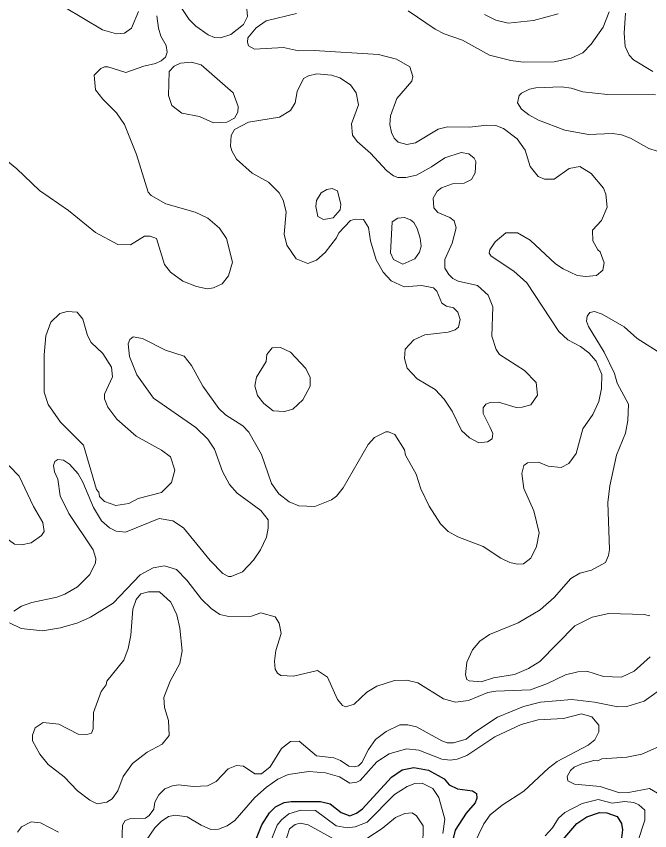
# Model space of a CAD drawing. Extents: x 673.6 to 698.9, y 7012 to 7040.1.
# Drawn here: x 687.157 to 688.765, y 7020.215 to 7022.283 of the extents above; entities that cross this region are included whole.
import ezdxf

# ---------------------------------------------------------------- set-up
doc = ezdxf.new("R2010")
doc.units = 0
doc.header["$LTSCALE"] = 0.032
doc.layers.add('1', color=7, linetype='Continuous', lineweight=25)
doc.layers.add('2', color=7, linetype='Continuous', lineweight=13)

msp = doc.modelspace()

# ---------------------------------------------------------------- linework, layer by layer
at = {"layer": '1'}
for points in [[(687.7508, 7020.1557), (687.7806, 7020.2303), (687.8001, 7020.2606), (687.8154, 7020.276), (687.8373, 7020.2864), (687.855, 7020.289), (687.9293, 7020.289), (687.9542, 7020.283), (687.9816, 7020.2613), (688.0041, 7020.2524), (688.021, 7020.2593), (688.0356, 7020.2704), (688.1093, 7020.3514), (688.1366, 7020.3699), (688.1661, 7020.3752), (688.2038, 7020.3687), (688.2429, 7020.3467), (688.2561, 7020.3312), (688.2769, 7020.3214), (688.3154, 7020.316), (688.3253, 7020.3093), (688.3261, 7020.2977), (688.3219, 7020.2862), (688.2989, 7020.2596), (688.2713, 7020.2162), (688.2647, 7020.1883)], [(688.5393, 7020.1857), (688.5803, 7020.2333), (688.6054, 7020.2499), (688.6377, 7020.261), (688.6561, 7020.2601), (688.6822, 7020.2508), (688.6933, 7020.2334), (688.696, 7020.2176), (688.6929, 7020.1902)]]:
    msp.add_lwpolyline(points, dxfattribs=at)
at = {"layer": '2'}
for points in [[(687.7411, 7022.3117), (687.7436, 7022.2829), (687.7341, 7022.2625), (687.7012, 7022.2368), (687.675, 7022.2284), (687.6602, 7022.2299), (687.6437, 7022.2364), (687.6127, 7022.2584), (687.596, 7022.2755), (687.5597, 7022.3315)], [(687.2791, 7022.3069), (687.3754, 7022.2488), (687.4113, 7022.2391), (687.4313, 7022.2407), (687.4497, 7022.2534), (687.4675, 7022.2953)], [(687.5136, 7022.2847), (687.5175, 7022.2533), (687.5241, 7022.2327), (687.5373, 7022.2091), (687.5399, 7022.1921), (687.5359, 7022.1793), (687.5247, 7022.1699), (687.5106, 7022.1636), (687.4806, 7022.1568), (687.4347, 7022.1405), (687.3891, 7022.1552), (687.3807, 7022.1552), (687.3717, 7022.1509), (687.3544, 7022.1341), (687.3578, 7022.0962), (687.3766, 7022.0728), (687.4116, 7022.0385), (687.4313, 7022.0089), (687.4624, 7021.9321), (687.4918, 7021.837), (687.4996, 7021.8282), (687.5362, 7021.807), (687.6114, 7021.7857), (687.643, 7021.7708), (687.6729, 7021.7451), (687.6907, 7021.7194), (687.7058, 7021.6593), (687.696, 7021.6246), (687.6796, 7021.6035), (687.6577, 7021.5941), (687.6414, 7021.5915)], [(687.868, 7022.2904), (687.7909, 7022.2718), (687.7662, 7022.2542), (687.7446, 7022.229), (687.7437, 7022.218), (687.7467, 7022.2085), (687.7613, 7022.1997), (687.8357, 7022.2045), (687.8736, 7022.1959), (687.9133, 7022.1963), (688.0765, 7022.1865), (688.1222, 7022.1747), (688.1564, 7022.1553), (688.1634, 7022.1309), (688.1608, 7022.1188), (688.123, 7022.0743), (688.1069, 7022.0303), (688.1052, 7022.0086), (688.1091, 7021.9882), (688.1164, 7021.9739), (688.1268, 7021.9641), (688.1484, 7021.958), (688.1702, 7021.9619), (688.2281, 7021.9964), (688.2514, 7022.0023), (688.3077, 7022.0016), (688.3514, 7022.0073), (688.3744, 7022.0057), (688.394, 7021.998), (688.4286, 7021.9722), (688.4487, 7021.9436), (688.4612, 7021.9018), (688.4815, 7021.8769), (688.4983, 7021.87), (688.5223, 7021.8701), (688.5602, 7021.897), (688.588, 7021.9021)], [(688.6623, 7022.2944), (688.6469, 7022.2559), (688.6168, 7022.2125), (688.5955, 7022.1903), (688.566, 7022.1768), (688.5226, 7022.1676), (688.4441, 7022.1668), (688.4122, 7022.1709), (688.358, 7022.185), (688.2895, 7022.2225), (688.2436, 7022.2389), (688.22, 7022.2507), (688.1521, 7022.2974)], [(688.533, 7022.2899), (688.47, 7022.2726), (688.4056, 7022.2662), (688.374, 7022.2738), (688.346, 7022.2876)], [(688.7731, 7022.1435), (688.7243, 7022.1729), (688.7126, 7022.1849), (688.7026, 7022.2064), (688.7002, 7022.2402), (688.7035, 7022.2916)], [(688.1743, 7021.3628), (688.1489, 7021.3894), (688.1429, 7021.414), (688.1443, 7021.4378), (688.1658, 7021.4614), (688.194, 7021.4748), (688.2538, 7021.4814), (688.271, 7021.4871), (688.2795, 7021.4941), (688.2841, 7021.513), (688.2783, 7021.5317), (688.2666, 7021.543), (688.2489, 7021.5469), (688.2377, 7021.5546), (688.2249, 7021.5853), (688.2165, 7021.594), (688.1857, 7021.5997), (688.1414, 7021.5965), (688.1089, 7021.6115), (688.0884, 7021.6336), (688.0702, 7021.6649), (688.0558, 7021.7135), (688.051, 7021.7466), (688.0381, 7021.7671), (688.0174, 7021.768), (688.0054, 7021.765), (687.9761, 7021.7332), (687.9702, 7021.7211), (687.9409, 7021.6836), (687.9192, 7021.6637), (687.8967, 7021.6557), (687.8677, 7021.6673), (687.8439, 7021.7019), (687.8373, 7021.7304), (687.8422, 7021.787), (687.8343, 7021.816), (687.8243, 7021.8348), (687.7973, 7021.8624), (687.7558, 7021.8851), (687.7159, 7021.9208), (687.704, 7021.9418), (687.7008, 7021.9539), (687.7026, 7021.9806), (687.711, 7021.9957), (687.7465, 7022.0144), (687.8251, 7022.0268), (687.8528, 7022.0443), (687.8645, 7022.0636), (687.8702, 7022.0923), (687.8863, 7022.1251), (687.8987, 7022.1325), (687.9203, 7022.1372), (687.9569, 7022.1339), (687.9787, 7022.1273), (688.0055, 7022.1095), (688.02, 7022.0888), (688.0255, 7022.0585), (688.0083, 7022.0106), (688.0107, 7021.9811), (688.0227, 7021.9657), (688.0564, 7021.9361), (688.0964, 7021.892), (688.1143, 7021.8783), (688.1254, 7021.8742), (688.1458, 7021.8742), (688.1731, 7021.8803), (688.211, 7021.9008), (688.245, 7021.9243), (688.2863, 7021.9374), (688.3057, 7021.9341), (688.3194, 7021.9228), (688.3235, 7021.9143), (688.3221, 7021.8861), (688.3126, 7021.8688), (688.2939, 7021.8593), (688.2646, 7021.8577), (688.2361, 7021.8475), (688.2257, 7021.8393), (688.2157, 7021.8211), (688.2171, 7021.797), (688.227, 7021.7855), (688.2577, 7021.7724), (688.269, 7021.7636), (688.2735, 7021.7464), (688.2632, 7021.7072), (688.2452, 7021.6654), (688.2449, 7021.6441), (688.2549, 7021.6275), (688.2653, 7021.6175), (688.2789, 7021.6103), (688.3276, 7021.5994), (688.3547, 7021.5752), (688.3665, 7021.5455), (688.3644, 7021.471), (688.3754, 7021.4374)], [(688.7843, 7021.9407), (688.763, 7021.948), (688.7162, 7021.9738), (688.6932, 7021.9827), (688.6705, 7021.9859), (688.6099, 7021.983), (688.5497, 7021.9939), (688.4826, 7022.02), (688.4582, 7022.0329), (688.4397, 7022.0474), (688.4293, 7022.0639), (688.4339, 7022.082), (688.4394, 7022.0883), (688.4599, 7022.0984), (688.4759, 7022.1017), (688.5414, 7022.1042), (688.5657, 7022.1009), (688.5953, 7022.0919), (688.6583, 7022.0846), (688.7802, 7022.0838)], [(687.6414, 7021.5915), (687.6141, 7021.5972), (687.58, 7021.6109), (687.548, 7021.6336), (687.5329, 7021.6531), (687.5131, 7021.7189), (687.4971, 7021.7246), (687.4824, 7021.7253), (687.4466, 7021.7028), (687.4147, 7021.704), (687.3579, 7021.7347), (687.2891, 7021.7903), (687.2158, 7021.841), (687.1579, 7021.8961), (687.1068, 7021.9371)], [(688.588, 7021.9021), (688.6166, 7021.8838), (688.6481, 7021.8469), (688.6541, 7021.8316), (688.6574, 7021.7989), (688.6427, 7021.765)], [(688.6427, 7021.765), (688.6197, 7021.74), (688.6203, 7021.713), (688.6337, 7021.6901), (688.6394, 7021.6856), (688.6491, 7021.6572), (688.6459, 7021.6385), (688.6302, 7021.6249), (688.6027, 7021.6228), (688.5813, 7021.6249), (688.5453, 7021.6418), (688.5257, 7021.655), (688.4614, 7021.7144), (688.4298, 7021.7337), (688.3995, 7021.7335), (688.3726, 7021.7109), (688.3588, 7021.6906), (688.3576, 7021.682), (688.3624, 7021.6738), (688.4201, 7021.6363), (688.4534, 7021.6066), (688.5344, 7021.4828), (688.5576, 7021.4619), (688.5891, 7021.4448), (688.6108, 7021.4284), (688.6288, 7021.4079), (688.6433, 7021.3737), (688.6426, 7021.3385), (688.6359, 7021.3052), (688.621, 7021.2723), (688.5951, 7021.2355), (688.5788, 7021.1731), (688.5601, 7021.1476), (688.5403, 7021.1371), (688.5071, 7021.1406), (688.4829, 7021.151), (688.4544, 7021.1495), (688.4453, 7021.1422), (688.4404, 7021.1223), (688.4453, 7021.0843), (688.4711, 7021.027), (688.4848, 7020.9719), (688.4779, 7020.9364), (688.4629, 7020.9073), (688.4449, 7020.893), (688.4282, 7020.8922), (688.4099, 7020.8961), (688.3869, 7020.9074), (688.3422, 7020.9371), (688.2779, 7020.9612), (688.2537, 7020.9752), (688.234, 7020.9943), (688.2055, 7021.0393), (688.1842, 7021.0833), (688.1719, 7021.1209), (688.1454, 7021.169), (688.1422, 7021.1819), (688.118, 7021.2212), (688.1019, 7021.2282), (688.0948, 7021.2279), (688.0663, 7021.214), (688.05, 7021.1955), (687.9872, 7021.086), (687.9699, 7021.065), (687.9575, 7021.0552), (687.9145, 7021.0385), (687.8745, 7021.0401), (687.8493, 7021.0501), (687.8231, 7021.0707), (687.8046, 7021.0965), (687.7797, 7021.1707), (687.7475, 7021.2269), (687.7321, 7021.243), (687.6881, 7021.2716), (687.6707, 7021.2872), (687.6301, 7021.3436), (687.6018, 7021.3969), (687.5832, 7021.4206), (687.5353, 7021.4358), (687.4777, 7021.4648), (687.4534, 7021.4689), (687.4454, 7021.4623), (687.4412, 7021.4515), (687.4441, 7021.4192), (687.4628, 7021.3726), (687.5051, 7021.3133), (687.6124, 7021.2387), (687.6433, 7021.2093), (687.6598, 7021.1839), (687.6805, 7021.1277), (687.6984, 7021.0946), (687.7176, 7021.072), (687.7778, 7021.028), (687.796, 7021.0046), (687.7962, 7020.9831)], [(688.7653, 7020.7605), (688.7511, 7020.7639), (688.6616, 7020.7664), (688.6191, 7020.7577), (688.575, 7020.735), (688.4859, 7020.6451), (688.4576, 7020.6271), (688.4221, 7020.6119), (688.3682, 7020.6029), (688.3373, 7020.5932), (688.3066, 7020.5956), (688.3008, 7020.5992), (688.2975, 7020.6107), (688.3007, 7020.6429), (688.3155, 7020.6744), (688.3334, 7020.6964), (688.3583, 7020.713), (688.4309, 7020.7428), (688.4872, 7020.7759), (688.5229, 7020.807), (688.5652, 7020.8556), (688.5876, 7020.8691), (688.6172, 7020.8763), (688.6529, 7020.8962), (688.6607, 7020.9136), (688.6631, 7020.9295), (688.6591, 7021.0488), (688.664, 7021.091), (688.6808, 7021.1686), (688.7034, 7021.2245), (688.7092, 7021.2569), (688.7116, 7021.2985), (688.6828, 7021.3515), (688.6753, 7021.3765), (688.6491, 7021.4304), (688.6099, 7021.4958), (688.6047, 7021.5095), (688.6065, 7021.5221), (688.6132, 7021.5313), (688.6248, 7021.5333), (688.6448, 7021.5272), (688.7004, 7021.4951), (688.7336, 7021.4652), (688.7998, 7021.4228)], [(688.3754, 7021.4374), (688.3838, 7021.4247), (688.4476, 7021.384), (688.4767, 7021.3532), (688.4799, 7021.3214), (688.4631, 7021.2969)], [(688.4631, 7021.2969), (688.441, 7021.2905), (688.426, 7021.2899), (688.3813, 7021.3038), (688.3599, 7021.3022), (688.3494, 7021.298), (688.342, 7021.2887), (688.3419, 7021.2745), (688.3602, 7021.2391), (688.3664, 7021.2236), (688.3649, 7021.2102), (688.3536, 7021.203), (688.3312, 7021.2004), (688.3075, 7021.2131), (688.287, 7021.2315), (688.2639, 7021.2805), (688.2436, 7021.311), (688.2207, 7021.3359), (688.1743, 7021.3628)], [(687.7021, 7020.8605), (687.6955, 7020.8604), (687.6812, 7020.8684), (687.6488, 7020.9016), (687.5812, 7020.9839), (687.5547, 7021.0018), (687.52, 7021.0079), (687.4338, 7020.9736), (687.4105, 7020.9758), (687.3937, 7020.9839), (687.3732, 7021.002), (687.3525, 7021.036), (687.3261, 7021.1001), (687.3136, 7021.1217), (687.2918, 7021.146), (687.2765, 7021.1559), (687.2624, 7021.1576), (687.2548, 7021.1525), (687.2514, 7021.1425), (687.2539, 7021.1267), (687.262, 7021.108), (687.268, 7021.0652), (687.2901, 7021.0209), (687.352, 7020.9282), (687.3589, 7020.9064), (687.358, 7020.8956), (687.3436, 7020.8653), (687.3119, 7020.8347), (687.2805, 7020.8159), (687.2597, 7020.8081), (687.1964, 7020.7948), (687.1704, 7020.7855), (687.1504, 7020.773)], [(687.7962, 7020.9831), (687.7919, 7020.9601), (687.7766, 7020.928), (687.7595, 7020.9022), (687.7311, 7020.8728), (687.7021, 7020.8605)], [(687.1397, 7020.7426), (687.1696, 7020.7284), (687.223, 7020.7229), (687.269, 7020.7304), (687.3131, 7020.7433), (687.3453, 7020.7572), (687.4027, 7020.7931), (687.4716, 7020.8647), (687.5046, 7020.8828), (687.5332, 7020.888), (687.5638, 7020.878), (687.5902, 7020.8509), (687.6272, 7020.8031), (687.6513, 7020.779), (687.6733, 7020.764), (687.6963, 7020.759), (687.7542, 7020.76), (687.7778, 7020.768), (687.8138, 7020.7586), (687.8245, 7020.742), (687.829, 7020.7155), (687.816, 7020.6731), (687.8122, 7020.6453), (687.8143, 7020.6255), (687.8203, 7020.6151), (687.8287, 7020.6094), (687.8607, 7020.6079), (687.9213, 7020.6217), (687.9472, 7020.605), (687.9727, 7020.548), (687.9854, 7020.5329), (687.9938, 7020.5299), (688.015, 7020.5365), (688.0471, 7020.567), (688.0724, 7020.5823), (688.1168, 7020.5963), (688.1483, 7020.5971), (688.1763, 7020.5905), (688.2417, 7020.5502), (688.2724, 7020.5414), (688.3052, 7020.5458), (688.3543, 7020.5656), (688.3744, 7020.5692), (688.4622, 7020.5726), (688.5056, 7020.5886), (688.5513, 7020.6106), (688.5822, 7020.6186), (688.6055, 7020.6201), (688.6479, 7020.607), (688.6937, 7020.6046), (688.7253, 7020.6206), (688.7665, 7020.6569)], [(688.8081, 7020.5845), (688.751, 7020.5438), (688.707, 7020.5307), (688.684, 7020.5298), (688.6249, 7020.5413), (688.5678, 7020.5479), (688.4882, 7020.5413), (688.4444, 7020.5308), (688.379, 7020.5032), (688.3182, 7020.4636), (688.2987, 7020.4473), (688.2669, 7020.4378), (688.2509, 7020.4386), (688.2373, 7020.4431), (688.1728, 7020.4787), (688.1509, 7020.4838), (688.1309, 7020.4836), (688.0963, 7020.4669), (688.0689, 7020.4466), (688.0513, 7020.4211), (688.0342, 7020.3882), (688.0257, 7020.3797), (688.0154, 7020.377), (688.0009, 7020.3789), (687.9803, 7020.3933), (687.9629, 7020.3997), (687.9193, 7020.405), (687.8747, 7020.4426), (687.853, 7020.4418), (687.8302, 7020.4236), (687.8013, 7020.3772), (687.7793, 7020.3597), (687.7621, 7020.3596), (687.7336, 7020.3792), (687.7156, 7020.3802), (687.6951, 7020.3722), (687.6641, 7020.3402), (687.6424, 7020.3287), (687.6069, 7020.3277), (687.5687, 7020.3317), (687.5532, 7020.3293), (687.5336, 7020.3212), (687.5189, 7020.3065), (687.5087, 7020.2878), (687.506, 7020.2698), (687.4944, 7020.2537), (687.4849, 7020.2471), (687.4479, 7020.2462), (687.4334, 7020.2408), (687.4265, 7020.2287), (687.4245, 7020.184)], [(688.3067, 7020.1555), (688.3437, 7020.2327), (688.3597, 7020.255), (688.3905, 7020.2795), (688.4459, 7020.3154), (688.5084, 7020.3742), (688.5302, 7020.3905), (688.6091, 7020.4325), (688.6261, 7020.4454), (688.636, 7020.4661), (688.6359, 7020.4827), (688.6179, 7020.5042), (688.5917, 7020.5116), (688.5464, 7020.5004), (688.4815, 7020.4969), (688.4385, 7020.4845), (688.3719, 7020.4535), (688.3004, 7020.4056), (688.2766, 7020.3965), (688.2584, 7020.3943), (688.2373, 7020.3965), (688.1791, 7020.4196), (688.1479, 7020.4229), (688.104, 7020.41), (688.0726, 7020.3902), (688.0297, 7020.3429), (688.0219, 7020.3379), (688.0033, 7020.3359), (687.9773, 7020.3515), (687.9418, 7020.3622), (687.8994, 7020.3654), (687.8468, 7020.3576), (687.8209, 7020.3456), (687.792, 7020.326), (687.7628, 7020.2991), (687.7118, 7020.2408), (687.692, 7020.2278), (687.67, 7020.2192), (687.651, 7020.2179), (687.626, 7020.2287), (687.5904, 7020.2504), (687.5599, 7020.2544), (687.5434, 7020.2513), (687.5248, 7020.2386), (687.5084, 7020.2221), (687.4754, 7020.1743)], [(688.7906, 7020.3073), (688.7643, 7020.3226), (688.7113, 7020.312), (688.6881, 7020.3112), (688.6393, 7020.3276), (688.5744, 7020.3333), (688.5576, 7020.3414), (688.5555, 7020.3524), (688.5644, 7020.3676), (688.5736, 7020.376), (688.5931, 7020.385), (688.6229, 7020.3933), (688.6331, 7020.3928), (688.6433, 7020.3975), (688.7072, 7020.4015), (688.7454, 7020.4096), (688.8102, 7020.4378)], [(688.24, 7020.208), (688.2448, 7020.2442), (688.2301, 7020.2997), (688.2141, 7020.322), (688.1872, 7020.3356), (688.169, 7020.3345), (688.1493, 7020.3275), (688.1168, 7020.3071), (688.0475, 7020.2365), (688.017, 7020.2247), (687.9972, 7020.2225), (687.9687, 7020.2277), (687.9162, 7020.2661), (687.8791, 7020.2669), (687.849, 7020.2578), (687.8305, 7020.2427), (687.8195, 7020.2288), (687.7859, 7020.1462)], [(688.6702, 7020.285), (688.6346, 7020.294), (688.5938, 7020.2845), (688.55, 7020.2615), (688.5338, 7020.2468), (688.5185, 7020.2221)], [(688.715, 7020.126), (688.7527, 7020.2421), (688.7529, 7020.2668), (688.7372, 7020.2806), (688.7248, 7020.2865), (688.7014, 7020.2891), (688.6702, 7020.285)], [(688.0855, 7020.2207), (688.1195, 7020.2489), (688.143, 7020.2586), (688.1624, 7020.2602), (688.1734, 7020.2528), (688.1898, 7020.2272)], [(687.2644, 7020.2115), (687.2187, 7020.2349), (687.1948, 7020.2372), (687.1703, 7020.2251), (687.1602, 7020.2114)], [(687.8391, 7020.1821), (687.8509, 7020.2201), (687.865, 7020.2305), (687.8775, 7020.2338), (687.8981, 7020.2303), (687.9695, 7020.1901)], [(688.0473, 7020.1952), (688.0855, 7020.2207)], [(688.1898, 7020.2272), (688.189, 7020.1752)], [(688.5185, 7020.2221), (688.4998, 7020.202)]]:
    msp.add_lwpolyline(points, dxfattribs=at)
for points in [[(687.6223, 7022.0285), (687.6577, 7022.0132), (687.6915, 7022.0144), (687.7111, 7022.0243), (687.7195, 7022.0398), (687.7205, 7022.0543), (687.7072, 7022.0888), (687.6261, 7022.1601), (687.6013, 7022.1666), (687.5734, 7022.1644), (687.5573, 7022.157), (687.5449, 7022.1436), (687.5433, 7022.0823), (687.552, 7022.057), (687.5772, 7022.0377)], [(687.9721, 7021.8401), (687.9589, 7021.8461), (687.945, 7021.8439), (687.9313, 7021.835), (687.9195, 7021.8155), (687.917, 7021.8003), (687.9228, 7021.7746), (687.9372, 7021.7675), (687.9612, 7021.7716), (687.9794, 7021.7915), (687.981, 7021.8055)], [(688.1659, 7021.7593), (688.1574, 7021.7667), (688.1428, 7021.7723), (688.1256, 7021.7711), (688.1116, 7021.761), (688.1069, 7021.683), (688.1147, 7021.6657), (688.1383, 7021.6541), (688.1684, 7021.667), (688.1804, 7021.6843), (688.1847, 7021.6996), (688.1824, 7021.72), (688.175, 7021.7443)], [(687.2381, 7021.2976), (687.2276, 7021.3289), (687.2276, 7021.4235), (687.2322, 7021.472), (687.2449, 7021.5068), (687.267, 7021.5282), (687.286, 7021.5339), (687.3112, 7021.5322), (687.3261, 7021.5142), (687.3379, 7021.4725), (687.3469, 7021.4545), (687.3769, 7021.4273), (687.3984, 7021.3924), (687.401, 7021.3674), (687.3805, 7021.3233), (687.3805, 7021.3122), (687.3889, 7021.2903), (687.4122, 7021.2599), (687.4615, 7021.217), (687.5257, 7021.1818), (687.5485, 7021.1643), (687.5594, 7021.1303), (687.5508, 7021.0992), (687.5259, 7021.0743), (687.4665, 7021.0584), (687.4428, 7021.0462), (687.4094, 7021.0413), (687.3811, 7021.051), (687.3683, 7021.0638), (687.366, 7021.0752), (687.3608, 7021.082), (687.3276, 7021.1945), (687.2691, 7021.2524)], [(687.8527, 7021.4306), (687.8273, 7021.4421), (687.8064, 7021.4411), (687.7931, 7021.4247), (687.7913, 7021.4068), (687.7668, 7021.3667), (687.7626, 7021.3446), (687.7696, 7021.3207), (687.785, 7021.3004), (687.809, 7021.2811), (687.8378, 7021.2796), (687.8587, 7021.2853), (687.8846, 7021.3094), (687.903, 7021.3437), (687.903, 7021.3662), (687.8917, 7021.389)], [(687.0523, 7021.0486), (687.0306, 7021.0763), (687.0227, 7021.0959), (687.0189, 7021.1201), (687.0221, 7021.1384), (687.0364, 7021.1562), (687.0522, 7021.1664), (687.097, 7021.1681), (687.1391, 7021.1418), (687.1643, 7021.1155), (687.2009, 7021.0383), (687.2244, 7020.9975), (687.2273, 7020.9751), (687.2209, 7020.9646), (687.1948, 7020.9465), (687.17, 7020.9407), (687.1523, 7020.9431), (687.1207, 7020.966), (687.0827, 7021.0182)], [(687.3848, 7020.5859), (687.3871, 7020.5947), (687.4297, 7020.6481), (687.4411, 7020.6774), (687.4477, 7020.7119), (687.4528, 7020.7775), (687.4611, 7020.8019), (687.4733, 7020.8164), (687.4929, 7020.8216), (687.5206, 7020.8215), (687.5493, 7020.7956), (687.5644, 7020.7631), (687.5717, 7020.7294), (687.5776, 7020.672), (687.5725, 7020.6397), (687.5477, 7020.5948), (687.5317, 7020.5532), (687.5328, 7020.5279), (687.5431, 7020.495), (687.5446, 7020.4568), (687.5274, 7020.4346), (687.4894, 7020.4148), (687.4519, 7020.386), (687.4282, 7020.353), (687.4149, 7020.3161), (687.4004, 7020.2958), (687.3866, 7020.2874), (687.3626, 7020.2833), (687.3439, 7020.2928), (687.3123, 7020.3161), (687.2788, 7020.3521), (687.238, 7020.3829), (687.2165, 7020.4091), (687.198, 7020.443), (687.1983, 7020.4573), (687.2046, 7020.4763), (687.2247, 7020.4895), (687.2645, 7020.4854), (687.3142, 7020.4605), (687.336, 7020.4592), (687.3479, 7020.4631), (687.3524, 7020.474), (687.3525, 7020.5154), (687.372, 7020.5689)]]:
    msp.add_lwpolyline(points, close=True, dxfattribs=at)

doc.saveas('drawing.dxf')
